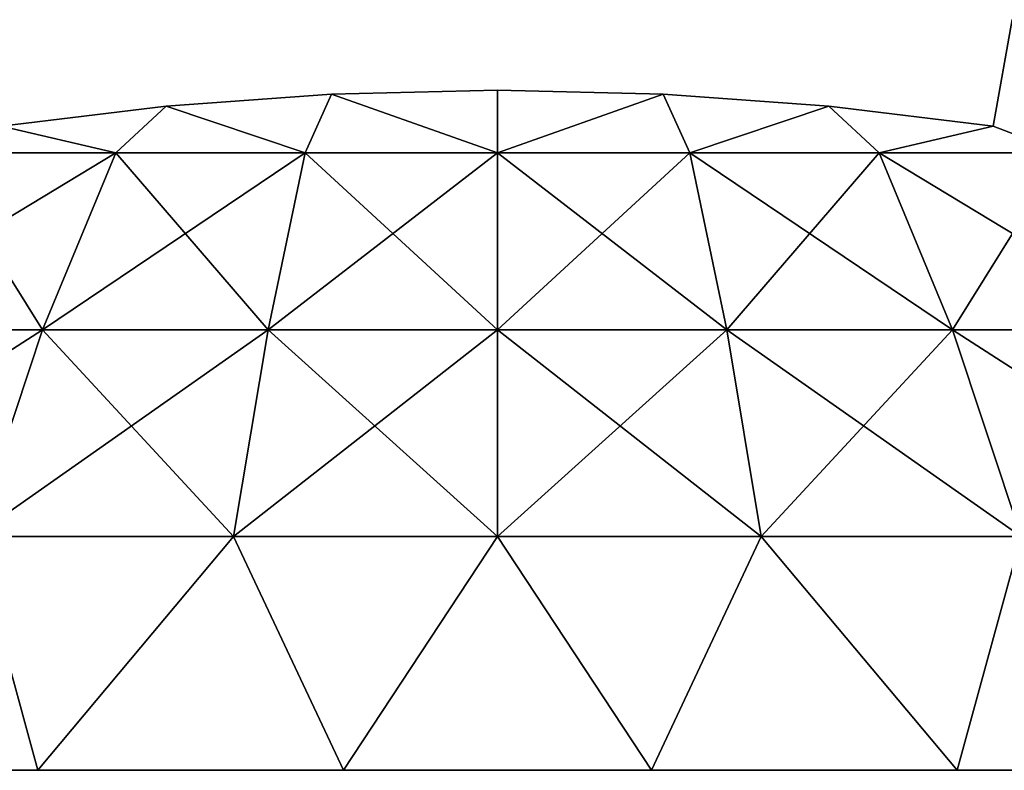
# Model space of a CAD drawing. Header units: millimetres. Extents: x -111 to 111, y -53 to 40.
# Tile 248 of 279: x 12.182 to 13.307, y 39.057 to 39.914. Entities that reach past the tile are written whole.
import ezdxf

# ---------------------------------------------------------------- set-up
doc = ezdxf.new("R2010")
doc.units = ezdxf.units.MM
doc.header["$LTSCALE"] = 52.148148
for name, color, linetype in [('191', 7, 'CONTINUOUS'), ('192', 7, 'CONTINUOUS'), ('193', 7, 'CONTINUOUS'), ('194', 7, 'CONTINUOUS')]:
    doc.layers.add(name, color=color, linetype=linetype)

msp = doc.modelspace()

# ---------------------------------------------------------------- linework, layer by layer
at = {"layer": '191', "color": 7, "linetype": 'CONTINUOUS'}
for points in [[(13.3155, 39.9138, 14.0927), (13.294, 39.7921, 14.394), (13.3735, 39.7616, 14.4302), (13.3155, 39.9138, 14.0927)], [(12.5386, 39.8286, 14.4005), (12.3497, 39.8149, 14.3981), (12.5085, 39.7616, 14.5353), (12.5386, 39.8286, 14.4005)], [(12.7279, 39.7616, 14.5485), (12.5386, 39.8286, 14.4005), (12.5085, 39.7616, 14.5353), (12.7279, 39.7616, 14.5485)], [(12.7279, 39.8332, 14.4013), (12.5386, 39.8286, 14.4005), (12.7279, 39.7616, 14.5485), (12.7279, 39.8332, 14.4013)], [(12.9172, 39.8286, 14.4005), (12.7279, 39.8332, 14.4013), (12.7279, 39.7616, 14.5485), (12.9172, 39.8286, 14.4005)], [(12.9474, 39.7616, 14.5353), (12.9172, 39.8286, 14.4005), (12.7279, 39.7616, 14.5485), (12.9474, 39.7616, 14.5353)], [(13.1061, 39.8149, 14.3981), (12.9172, 39.8286, 14.4005), (12.9474, 39.7616, 14.5353), (13.1061, 39.8149, 14.3981)], [(12.3497, 39.8149, 14.3981), (12.1618, 39.7921, 14.394), (12.2922, 39.7616, 14.4956), (12.3497, 39.8149, 14.3981)], [(12.5085, 39.7616, 14.5353), (12.3497, 39.8149, 14.3981), (12.2922, 39.7616, 14.4956), (12.5085, 39.7616, 14.5353)], [(13.1636, 39.7616, 14.4956), (13.1061, 39.8149, 14.3981), (12.9474, 39.7616, 14.5353), (13.1636, 39.7616, 14.4956)], [(13.294, 39.7921, 14.394), (13.1061, 39.8149, 14.3981), (13.1636, 39.7616, 14.4956), (13.294, 39.7921, 14.394)], [(12.2922, 39.7616, 14.4956), (12.1618, 39.7921, 14.394), (12.0823, 39.7616, 14.4302), (12.2922, 39.7616, 14.4956)], [(13.3735, 39.7616, 14.4302), (13.294, 39.7921, 14.394), (13.1636, 39.7616, 14.4956), (13.3735, 39.7616, 14.4302)], [(12.0823, 39.7616, 14.4302), (11.9582, 39.5597, 14.7576), (12.2084, 39.5597, 14.8356), (12.0823, 39.7616, 14.4302)], [(12.2922, 39.7616, 14.4956), (12.0823, 39.7616, 14.4302), (12.2084, 39.5597, 14.8356), (12.2922, 39.7616, 14.4956)], [(12.2922, 39.7616, 14.4956), (12.2084, 39.5597, 14.8356), (12.4663, 39.5597, 14.8828), (12.2922, 39.7616, 14.4956)], [(12.5085, 39.7616, 14.5353), (12.2922, 39.7616, 14.4956), (12.4663, 39.5597, 14.8828), (12.5085, 39.7616, 14.5353)], [(12.5085, 39.7616, 14.5353), (12.4663, 39.5597, 14.8828), (12.7279, 39.5597, 14.8987), (12.5085, 39.7616, 14.5353)], [(12.7279, 39.7616, 14.5485), (12.5085, 39.7616, 14.5353), (12.7279, 39.5597, 14.8987), (12.7279, 39.7616, 14.5485)], [(12.7279, 39.7616, 14.5485), (12.7279, 39.5597, 14.8987), (12.9896, 39.5597, 14.8828), (12.7279, 39.7616, 14.5485)], [(12.9474, 39.7616, 14.5353), (12.7279, 39.7616, 14.5485), (12.9896, 39.5597, 14.8828), (12.9474, 39.7616, 14.5353)], [(13.1636, 39.7616, 14.4956), (12.9474, 39.7616, 14.5353), (13.2474, 39.5597, 14.8356), (13.1636, 39.7616, 14.4956)], [(12.9474, 39.7616, 14.5353), (12.9896, 39.5597, 14.8828), (13.2474, 39.5597, 14.8356), (12.9474, 39.7616, 14.5353)], [(13.3735, 39.7616, 14.4302), (13.1636, 39.7616, 14.4956), (13.4977, 39.5597, 14.7576), (13.3735, 39.7616, 14.4302)], [(13.1636, 39.7616, 14.4956), (13.2474, 39.5597, 14.8356), (13.4977, 39.5597, 14.7576), (13.1636, 39.7616, 14.4956)], [(11.9582, 39.5597, 14.7576), (12.1299, 39.3235, 15.154), (12.2084, 39.5597, 14.8356), (11.9582, 39.5597, 14.7576)], [(12.1299, 39.3235, 15.154), (12.4267, 39.3235, 15.2084), (12.2084, 39.5597, 14.8356), (12.1299, 39.3235, 15.154)], [(12.2084, 39.5597, 14.8356), (12.4267, 39.3235, 15.2084), (12.4663, 39.5597, 14.8828), (12.2084, 39.5597, 14.8356)], [(12.4267, 39.3235, 15.2084), (12.7279, 39.3235, 15.2266), (12.4663, 39.5597, 14.8828), (12.4267, 39.3235, 15.2084)], [(12.4663, 39.5597, 14.8828), (12.7279, 39.3235, 15.2266), (12.7279, 39.5597, 14.8987), (12.4663, 39.5597, 14.8828)], [(12.7279, 39.3235, 15.2266), (13.0291, 39.3235, 15.2084), (12.7279, 39.5597, 14.8987), (12.7279, 39.3235, 15.2266)], [(12.7279, 39.5597, 14.8987), (13.0291, 39.3235, 15.2084), (12.9896, 39.5597, 14.8828), (12.7279, 39.5597, 14.8987)], [(13.0291, 39.3235, 15.2084), (13.3259, 39.3235, 15.154), (12.9896, 39.5597, 14.8828), (13.0291, 39.3235, 15.2084)], [(12.9896, 39.5597, 14.8828), (13.3259, 39.3235, 15.154), (13.2474, 39.5597, 14.8356), (12.9896, 39.5597, 14.8828)], [(13.3259, 39.3235, 15.154), (13.614, 39.3235, 15.0643), (13.2474, 39.5597, 14.8356), (13.3259, 39.3235, 15.154)], [(13.2474, 39.5597, 14.8356), (13.614, 39.3235, 15.0643), (13.4977, 39.5597, 14.7576), (13.2474, 39.5597, 14.8356)], [(11.8627, 39.0566, 15.3909), (12.2033, 39.0566, 15.4783), (12.1299, 39.3235, 15.154), (11.8627, 39.0566, 15.3909)], [(12.1299, 39.3235, 15.154), (12.2033, 39.0566, 15.4783), (12.4267, 39.3235, 15.2084), (12.1299, 39.3235, 15.154)], [(12.2033, 39.0566, 15.4783), (12.5521, 39.0566, 15.5224), (12.4267, 39.3235, 15.2084), (12.2033, 39.0566, 15.4783)], [(12.4267, 39.3235, 15.2084), (12.5521, 39.0566, 15.5224), (12.7279, 39.3235, 15.2266), (12.4267, 39.3235, 15.2084)], [(12.5521, 39.0566, 15.5224), (12.9037, 39.0566, 15.5224), (12.7279, 39.3235, 15.2266), (12.5521, 39.0566, 15.5224)], [(12.7279, 39.3235, 15.2266), (12.9037, 39.0566, 15.5224), (13.0291, 39.3235, 15.2084), (12.7279, 39.3235, 15.2266)], [(12.9037, 39.0566, 15.5224), (13.2526, 39.0566, 15.4783), (13.0291, 39.3235, 15.2084), (12.9037, 39.0566, 15.5224)], [(13.0291, 39.3235, 15.2084), (13.2526, 39.0566, 15.4783), (13.3259, 39.3235, 15.154), (13.0291, 39.3235, 15.2084)], [(13.2526, 39.0566, 15.4783), (13.5932, 39.0566, 15.3909), (13.3259, 39.3235, 15.154), (13.2526, 39.0566, 15.4783)]]:
    msp.add_3dface(points, dxfattribs=at)
at = {"layer": '192', "color": 7, "linetype": 'CONTINUOUS'}
for points in [[(13.3155, 39.9138, 11.3631), (13.3735, 39.7616, 11.0256), (13.294, 39.7921, 11.0618), (13.3155, 39.9138, 11.3631)], [(12.5386, 39.8286, 11.0554), (12.5085, 39.7616, 10.9206), (12.3497, 39.8149, 11.0578), (12.5386, 39.8286, 11.0554)], [(12.7279, 39.7616, 10.9073), (12.5085, 39.7616, 10.9206), (12.5386, 39.8286, 11.0554), (12.7279, 39.7616, 10.9073)], [(12.7279, 39.8332, 11.0546), (12.7279, 39.7616, 10.9073), (12.5386, 39.8286, 11.0554), (12.7279, 39.8332, 11.0546)], [(12.9172, 39.8286, 11.0554), (12.7279, 39.7616, 10.9073), (12.7279, 39.8332, 11.0546), (12.9172, 39.8286, 11.0554)], [(12.9474, 39.7616, 10.9206), (12.7279, 39.7616, 10.9073), (12.9172, 39.8286, 11.0554), (12.9474, 39.7616, 10.9206)], [(13.1061, 39.8149, 11.0578), (12.9474, 39.7616, 10.9206), (12.9172, 39.8286, 11.0554), (13.1061, 39.8149, 11.0578)], [(12.3497, 39.8149, 11.0578), (12.2922, 39.7616, 10.9602), (12.1618, 39.7921, 11.0618), (12.3497, 39.8149, 11.0578)], [(12.5085, 39.7616, 10.9206), (12.2922, 39.7616, 10.9602), (12.3497, 39.8149, 11.0578), (12.5085, 39.7616, 10.9206)], [(13.1636, 39.7616, 10.9602), (12.9474, 39.7616, 10.9206), (13.1061, 39.8149, 11.0578), (13.1636, 39.7616, 10.9602)], [(13.294, 39.7921, 11.0618), (13.1636, 39.7616, 10.9602), (13.1061, 39.8149, 11.0578), (13.294, 39.7921, 11.0618)], [(12.2922, 39.7616, 10.9602), (12.0823, 39.7616, 11.0256), (12.1618, 39.7921, 11.0618), (12.2922, 39.7616, 10.9602)], [(13.3735, 39.7616, 11.0256), (13.1636, 39.7616, 10.9602), (13.294, 39.7921, 11.0618), (13.3735, 39.7616, 11.0256)], [(12.2922, 39.7616, 10.9602), (12.2084, 39.5597, 10.6203), (11.9582, 39.5597, 10.6982), (12.2922, 39.7616, 10.9602)], [(12.0823, 39.7616, 11.0256), (12.2922, 39.7616, 10.9602), (11.9582, 39.5597, 10.6982), (12.0823, 39.7616, 11.0256)], [(12.2922, 39.7616, 10.9602), (12.5085, 39.7616, 10.9206), (12.2084, 39.5597, 10.6203), (12.2922, 39.7616, 10.9602)], [(12.5085, 39.7616, 10.9206), (12.4663, 39.5597, 10.573), (12.2084, 39.5597, 10.6203), (12.5085, 39.7616, 10.9206)], [(12.7279, 39.7616, 10.9073), (12.7279, 39.5597, 10.5572), (12.4663, 39.5597, 10.573), (12.7279, 39.7616, 10.9073)], [(12.5085, 39.7616, 10.9206), (12.7279, 39.7616, 10.9073), (12.4663, 39.5597, 10.573), (12.5085, 39.7616, 10.9206)], [(12.9474, 39.7616, 10.9206), (12.9896, 39.5597, 10.573), (12.7279, 39.5597, 10.5572), (12.9474, 39.7616, 10.9206)], [(12.7279, 39.7616, 10.9073), (12.9474, 39.7616, 10.9206), (12.7279, 39.5597, 10.5572), (12.7279, 39.7616, 10.9073)], [(12.9474, 39.7616, 10.9206), (13.1636, 39.7616, 10.9602), (12.9896, 39.5597, 10.573), (12.9474, 39.7616, 10.9206)], [(13.1636, 39.7616, 10.9602), (13.2474, 39.5597, 10.6203), (12.9896, 39.5597, 10.573), (13.1636, 39.7616, 10.9602)], [(13.1636, 39.7616, 10.9602), (13.3735, 39.7616, 11.0256), (13.2474, 39.5597, 10.6203), (13.1636, 39.7616, 10.9602)], [(13.3735, 39.7616, 11.0256), (13.4977, 39.5597, 10.6982), (13.2474, 39.5597, 10.6203), (13.3735, 39.7616, 11.0256)], [(12.1299, 39.3235, 10.3018), (11.8419, 39.3235, 10.3916), (12.2084, 39.5597, 10.6203), (12.1299, 39.3235, 10.3018)], [(12.2084, 39.5597, 10.6203), (11.8419, 39.3235, 10.3916), (11.9582, 39.5597, 10.6982), (12.2084, 39.5597, 10.6203)], [(12.4663, 39.5597, 10.573), (12.1299, 39.3235, 10.3018), (12.2084, 39.5597, 10.6203), (12.4663, 39.5597, 10.573)], [(12.4267, 39.3235, 10.2474), (12.1299, 39.3235, 10.3018), (12.4663, 39.5597, 10.573), (12.4267, 39.3235, 10.2474)], [(12.7279, 39.5597, 10.5572), (12.4267, 39.3235, 10.2474), (12.4663, 39.5597, 10.573), (12.7279, 39.5597, 10.5572)], [(12.7279, 39.3235, 10.2292), (12.4267, 39.3235, 10.2474), (12.7279, 39.5597, 10.5572), (12.7279, 39.3235, 10.2292)], [(12.9896, 39.5597, 10.573), (12.7279, 39.3235, 10.2292), (12.7279, 39.5597, 10.5572), (12.9896, 39.5597, 10.573)], [(13.0291, 39.3235, 10.2474), (12.7279, 39.3235, 10.2292), (12.9896, 39.5597, 10.573), (13.0291, 39.3235, 10.2474)], [(13.2474, 39.5597, 10.6203), (13.0291, 39.3235, 10.2474), (12.9896, 39.5597, 10.573), (13.2474, 39.5597, 10.6203)], [(13.3259, 39.3235, 10.3018), (13.0291, 39.3235, 10.2474), (13.2474, 39.5597, 10.6203), (13.3259, 39.3235, 10.3018)], [(13.4977, 39.5597, 10.6982), (13.3259, 39.3235, 10.3018), (13.2474, 39.5597, 10.6203), (13.4977, 39.5597, 10.6982)], [(12.2033, 39.0566, 9.9775), (11.8627, 39.0566, 10.065), (12.1299, 39.3235, 10.3018), (12.2033, 39.0566, 9.9775)], [(12.4267, 39.3235, 10.2474), (12.2033, 39.0566, 9.9775), (12.1299, 39.3235, 10.3018), (12.4267, 39.3235, 10.2474)], [(12.5521, 39.0566, 9.9334), (12.2033, 39.0566, 9.9775), (12.4267, 39.3235, 10.2474), (12.5521, 39.0566, 9.9334)], [(12.7279, 39.3235, 10.2292), (12.5521, 39.0566, 9.9334), (12.4267, 39.3235, 10.2474), (12.7279, 39.3235, 10.2292)], [(12.9037, 39.0566, 9.9334), (12.5521, 39.0566, 9.9334), (12.7279, 39.3235, 10.2292), (12.9037, 39.0566, 9.9334)], [(13.0291, 39.3235, 10.2474), (12.9037, 39.0566, 9.9334), (12.7279, 39.3235, 10.2292), (13.0291, 39.3235, 10.2474)], [(13.2526, 39.0566, 9.9775), (12.9037, 39.0566, 9.9334), (13.0291, 39.3235, 10.2474), (13.2526, 39.0566, 9.9775)], [(13.3259, 39.3235, 10.3018), (13.2526, 39.0566, 9.9775), (13.0291, 39.3235, 10.2474), (13.3259, 39.3235, 10.3018)], [(13.5932, 39.0566, 10.065), (13.2526, 39.0566, 9.9775), (13.3259, 39.3235, 10.3018), (13.5932, 39.0566, 10.065)]]:
    msp.add_3dface(points, dxfattribs=at)
at = {"layer": '193', "color": 7, "linetype": 'CONTINUOUS'}
for points in [[(13.3155, 39.9138, -11.3631), (13.294, 39.7921, -11.0618), (13.3735, 39.7616, -11.0256), (13.3155, 39.9138, -11.3631)], [(12.5386, 39.8286, -11.0554), (12.3497, 39.8149, -11.0578), (12.5085, 39.7616, -10.9206), (12.5386, 39.8286, -11.0554)], [(12.7279, 39.7616, -10.9073), (12.5386, 39.8286, -11.0554), (12.5085, 39.7616, -10.9206), (12.7279, 39.7616, -10.9073)], [(12.7279, 39.8332, -11.0546), (12.5386, 39.8286, -11.0554), (12.7279, 39.7616, -10.9073), (12.7279, 39.8332, -11.0546)], [(12.9172, 39.8286, -11.0554), (12.7279, 39.8332, -11.0546), (12.7279, 39.7616, -10.9073), (12.9172, 39.8286, -11.0554)], [(12.9474, 39.7616, -10.9206), (12.9172, 39.8286, -11.0554), (12.7279, 39.7616, -10.9073), (12.9474, 39.7616, -10.9206)], [(13.1061, 39.8149, -11.0578), (12.9172, 39.8286, -11.0554), (12.9474, 39.7616, -10.9206), (13.1061, 39.8149, -11.0578)], [(12.3497, 39.8149, -11.0578), (12.1618, 39.7921, -11.0618), (12.2922, 39.7616, -10.9602), (12.3497, 39.8149, -11.0578)], [(12.5085, 39.7616, -10.9206), (12.3497, 39.8149, -11.0578), (12.2922, 39.7616, -10.9602), (12.5085, 39.7616, -10.9206)], [(13.1636, 39.7616, -10.9602), (13.1061, 39.8149, -11.0578), (12.9474, 39.7616, -10.9206), (13.1636, 39.7616, -10.9602)], [(13.294, 39.7921, -11.0618), (13.1061, 39.8149, -11.0578), (13.1636, 39.7616, -10.9602), (13.294, 39.7921, -11.0618)], [(12.2922, 39.7616, -10.9602), (12.1618, 39.7921, -11.0618), (12.0823, 39.7616, -11.0256), (12.2922, 39.7616, -10.9602)], [(13.3735, 39.7616, -11.0256), (13.294, 39.7921, -11.0618), (13.1636, 39.7616, -10.9602), (13.3735, 39.7616, -11.0256)], [(12.0823, 39.7616, -11.0256), (11.9582, 39.5597, -10.6982), (12.2084, 39.5597, -10.6203), (12.0823, 39.7616, -11.0256)], [(12.2922, 39.7616, -10.9602), (12.0823, 39.7616, -11.0256), (12.2084, 39.5597, -10.6203), (12.2922, 39.7616, -10.9602)], [(12.2922, 39.7616, -10.9602), (12.2084, 39.5597, -10.6203), (12.4663, 39.5597, -10.573), (12.2922, 39.7616, -10.9602)], [(12.5085, 39.7616, -10.9206), (12.2922, 39.7616, -10.9602), (12.4663, 39.5597, -10.573), (12.5085, 39.7616, -10.9206)], [(12.5085, 39.7616, -10.9206), (12.4663, 39.5597, -10.573), (12.7279, 39.5597, -10.5572), (12.5085, 39.7616, -10.9206)], [(12.7279, 39.7616, -10.9073), (12.5085, 39.7616, -10.9206), (12.7279, 39.5597, -10.5572), (12.7279, 39.7616, -10.9073)], [(12.7279, 39.7616, -10.9073), (12.7279, 39.5597, -10.5572), (12.9896, 39.5597, -10.573), (12.7279, 39.7616, -10.9073)], [(12.9474, 39.7616, -10.9206), (12.7279, 39.7616, -10.9073), (12.9896, 39.5597, -10.573), (12.9474, 39.7616, -10.9206)], [(13.1636, 39.7616, -10.9602), (12.9474, 39.7616, -10.9206), (13.2474, 39.5597, -10.6203), (13.1636, 39.7616, -10.9602)], [(12.9474, 39.7616, -10.9206), (12.9896, 39.5597, -10.573), (13.2474, 39.5597, -10.6203), (12.9474, 39.7616, -10.9206)], [(13.3735, 39.7616, -11.0256), (13.1636, 39.7616, -10.9602), (13.4977, 39.5597, -10.6982), (13.3735, 39.7616, -11.0256)], [(13.1636, 39.7616, -10.9602), (13.2474, 39.5597, -10.6203), (13.4977, 39.5597, -10.6982), (13.1636, 39.7616, -10.9602)], [(11.9582, 39.5597, -10.6982), (12.1299, 39.3235, -10.3018), (12.2084, 39.5597, -10.6203), (11.9582, 39.5597, -10.6982)], [(12.1299, 39.3235, -10.3018), (12.4267, 39.3235, -10.2474), (12.2084, 39.5597, -10.6203), (12.1299, 39.3235, -10.3018)], [(12.2084, 39.5597, -10.6203), (12.4267, 39.3235, -10.2474), (12.4663, 39.5597, -10.573), (12.2084, 39.5597, -10.6203)], [(12.4267, 39.3235, -10.2474), (12.7279, 39.3235, -10.2292), (12.4663, 39.5597, -10.573), (12.4267, 39.3235, -10.2474)], [(12.4663, 39.5597, -10.573), (12.7279, 39.3235, -10.2292), (12.7279, 39.5597, -10.5572), (12.4663, 39.5597, -10.573)], [(12.7279, 39.3235, -10.2292), (13.0291, 39.3235, -10.2474), (12.7279, 39.5597, -10.5572), (12.7279, 39.3235, -10.2292)], [(12.7279, 39.5597, -10.5572), (13.0291, 39.3235, -10.2474), (12.9896, 39.5597, -10.573), (12.7279, 39.5597, -10.5572)], [(13.0291, 39.3235, -10.2474), (13.3259, 39.3235, -10.3018), (12.9896, 39.5597, -10.573), (13.0291, 39.3235, -10.2474)], [(12.9896, 39.5597, -10.573), (13.3259, 39.3235, -10.3018), (13.2474, 39.5597, -10.6203), (12.9896, 39.5597, -10.573)], [(13.3259, 39.3235, -10.3018), (13.614, 39.3235, -10.3916), (13.2474, 39.5597, -10.6203), (13.3259, 39.3235, -10.3018)], [(13.2474, 39.5597, -10.6203), (13.614, 39.3235, -10.3916), (13.4977, 39.5597, -10.6982), (13.2474, 39.5597, -10.6203)], [(11.8627, 39.0566, -10.065), (12.2033, 39.0566, -9.9775), (12.1299, 39.3235, -10.3018), (11.8627, 39.0566, -10.065)], [(12.1299, 39.3235, -10.3018), (12.2033, 39.0566, -9.9775), (12.4267, 39.3235, -10.2474), (12.1299, 39.3235, -10.3018)], [(12.2033, 39.0566, -9.9775), (12.5521, 39.0566, -9.9334), (12.4267, 39.3235, -10.2474), (12.2033, 39.0566, -9.9775)], [(12.4267, 39.3235, -10.2474), (12.5521, 39.0566, -9.9334), (12.7279, 39.3235, -10.2292), (12.4267, 39.3235, -10.2474)], [(12.5521, 39.0566, -9.9334), (12.9037, 39.0566, -9.9334), (12.7279, 39.3235, -10.2292), (12.5521, 39.0566, -9.9334)], [(12.7279, 39.3235, -10.2292), (12.9037, 39.0566, -9.9334), (13.0291, 39.3235, -10.2474), (12.7279, 39.3235, -10.2292)], [(12.9037, 39.0566, -9.9334), (13.2526, 39.0566, -9.9775), (13.0291, 39.3235, -10.2474), (12.9037, 39.0566, -9.9334)], [(13.0291, 39.3235, -10.2474), (13.2526, 39.0566, -9.9775), (13.3259, 39.3235, -10.3018), (13.0291, 39.3235, -10.2474)], [(13.2526, 39.0566, -9.9775), (13.5932, 39.0566, -10.065), (13.3259, 39.3235, -10.3018), (13.2526, 39.0566, -9.9775)]]:
    msp.add_3dface(points, dxfattribs=at)
at = {"layer": '194', "color": 7, "linetype": 'CONTINUOUS'}
for points in [[(13.3155, 39.9138, -14.0928), (13.3735, 39.7616, -14.4302), (13.294, 39.7921, -14.394), (13.3155, 39.9138, -14.0928)], [(12.5386, 39.8286, -14.4005), (12.5085, 39.7616, -14.5353), (12.3497, 39.8149, -14.3981), (12.5386, 39.8286, -14.4005)], [(12.7279, 39.7616, -14.5485), (12.5085, 39.7616, -14.5353), (12.5386, 39.8286, -14.4005), (12.7279, 39.7616, -14.5485)], [(12.7279, 39.8332, -14.4013), (12.7279, 39.7616, -14.5485), (12.5386, 39.8286, -14.4005), (12.7279, 39.8332, -14.4013)], [(12.9172, 39.8286, -14.4005), (12.7279, 39.7616, -14.5485), (12.7279, 39.8332, -14.4013), (12.9172, 39.8286, -14.4005)], [(12.9474, 39.7616, -14.5353), (12.7279, 39.7616, -14.5485), (12.9172, 39.8286, -14.4005), (12.9474, 39.7616, -14.5353)], [(13.1061, 39.8149, -14.3981), (12.9474, 39.7616, -14.5353), (12.9172, 39.8286, -14.4005), (13.1061, 39.8149, -14.3981)], [(12.3497, 39.8149, -14.3981), (12.2922, 39.7616, -14.4956), (12.1618, 39.7921, -14.394), (12.3497, 39.8149, -14.3981)], [(12.5085, 39.7616, -14.5353), (12.2922, 39.7616, -14.4956), (12.3497, 39.8149, -14.3981), (12.5085, 39.7616, -14.5353)], [(13.1636, 39.7616, -14.4956), (12.9474, 39.7616, -14.5353), (13.1061, 39.8149, -14.3981), (13.1636, 39.7616, -14.4956)], [(13.294, 39.7921, -14.394), (13.1636, 39.7616, -14.4956), (13.1061, 39.8149, -14.3981), (13.294, 39.7921, -14.394)], [(12.2922, 39.7616, -14.4956), (12.0823, 39.7616, -14.4302), (12.1618, 39.7921, -14.394), (12.2922, 39.7616, -14.4956)], [(13.3735, 39.7616, -14.4302), (13.1636, 39.7616, -14.4956), (13.294, 39.7921, -14.394), (13.3735, 39.7616, -14.4302)], [(12.0823, 39.7616, -14.4302), (12.2922, 39.7616, -14.4956), (11.9582, 39.5597, -14.7576), (12.0823, 39.7616, -14.4302)], [(12.2922, 39.7616, -14.4956), (12.2084, 39.5597, -14.8356), (11.9582, 39.5597, -14.7576), (12.2922, 39.7616, -14.4956)], [(12.5085, 39.7616, -14.5353), (12.4663, 39.5597, -14.8828), (12.2084, 39.5597, -14.8356), (12.5085, 39.7616, -14.5353)], [(12.2922, 39.7616, -14.4956), (12.5085, 39.7616, -14.5353), (12.2084, 39.5597, -14.8356), (12.2922, 39.7616, -14.4956)], [(12.7279, 39.7616, -14.5485), (12.7279, 39.5597, -14.8987), (12.4663, 39.5597, -14.8828), (12.7279, 39.7616, -14.5485)], [(12.5085, 39.7616, -14.5353), (12.7279, 39.7616, -14.5485), (12.4663, 39.5597, -14.8828), (12.5085, 39.7616, -14.5353)], [(12.7279, 39.7616, -14.5485), (12.9474, 39.7616, -14.5353), (12.7279, 39.5597, -14.8987), (12.7279, 39.7616, -14.5485)], [(12.9474, 39.7616, -14.5353), (12.9896, 39.5597, -14.8828), (12.7279, 39.5597, -14.8987), (12.9474, 39.7616, -14.5353)], [(12.9474, 39.7616, -14.5353), (13.1636, 39.7616, -14.4956), (12.9896, 39.5597, -14.8828), (12.9474, 39.7616, -14.5353)], [(13.1636, 39.7616, -14.4956), (13.2474, 39.5597, -14.8356), (12.9896, 39.5597, -14.8828), (13.1636, 39.7616, -14.4956)], [(13.1636, 39.7616, -14.4956), (13.3735, 39.7616, -14.4302), (13.2474, 39.5597, -14.8356), (13.1636, 39.7616, -14.4956)], [(13.3735, 39.7616, -14.4302), (13.4977, 39.5597, -14.7576), (13.2474, 39.5597, -14.8356), (13.3735, 39.7616, -14.4302)], [(12.1299, 39.3235, -15.154), (11.8419, 39.3235, -15.0643), (12.2084, 39.5597, -14.8356), (12.1299, 39.3235, -15.154)], [(12.2084, 39.5597, -14.8356), (11.8419, 39.3235, -15.0643), (11.9582, 39.5597, -14.7576), (12.2084, 39.5597, -14.8356)], [(12.4267, 39.3235, -15.2084), (12.1299, 39.3235, -15.154), (12.4663, 39.5597, -14.8828), (12.4267, 39.3235, -15.2084)], [(12.4663, 39.5597, -14.8828), (12.1299, 39.3235, -15.154), (12.2084, 39.5597, -14.8356), (12.4663, 39.5597, -14.8828)], [(12.7279, 39.3235, -15.2266), (12.4267, 39.3235, -15.2084), (12.7279, 39.5597, -14.8987), (12.7279, 39.3235, -15.2266)], [(12.7279, 39.5597, -14.8987), (12.4267, 39.3235, -15.2084), (12.4663, 39.5597, -14.8828), (12.7279, 39.5597, -14.8987)], [(13.0291, 39.3235, -15.2084), (12.7279, 39.3235, -15.2266), (12.9896, 39.5597, -14.8828), (13.0291, 39.3235, -15.2084)], [(12.9896, 39.5597, -14.8828), (12.7279, 39.3235, -15.2266), (12.7279, 39.5597, -14.8987), (12.9896, 39.5597, -14.8828)], [(13.2474, 39.5597, -14.8356), (13.0291, 39.3235, -15.2084), (12.9896, 39.5597, -14.8828), (13.2474, 39.5597, -14.8356)], [(13.3259, 39.3235, -15.154), (13.0291, 39.3235, -15.2084), (13.2474, 39.5597, -14.8356), (13.3259, 39.3235, -15.154)], [(13.4977, 39.5597, -14.7576), (13.3259, 39.3235, -15.154), (13.2474, 39.5597, -14.8356), (13.4977, 39.5597, -14.7576)], [(12.2033, 39.0566, -15.4783), (11.8627, 39.0566, -15.3909), (12.1299, 39.3235, -15.154), (12.2033, 39.0566, -15.4783)], [(12.4267, 39.3235, -15.2084), (12.2033, 39.0566, -15.4783), (12.1299, 39.3235, -15.154), (12.4267, 39.3235, -15.2084)], [(12.5521, 39.0566, -15.5224), (12.2033, 39.0566, -15.4783), (12.4267, 39.3235, -15.2084), (12.5521, 39.0566, -15.5224)], [(12.7279, 39.3235, -15.2266), (12.5521, 39.0566, -15.5224), (12.4267, 39.3235, -15.2084), (12.7279, 39.3235, -15.2266)], [(12.9037, 39.0566, -15.5224), (12.5521, 39.0566, -15.5224), (12.7279, 39.3235, -15.2266), (12.9037, 39.0566, -15.5224)], [(13.0291, 39.3235, -15.2084), (12.9037, 39.0566, -15.5224), (12.7279, 39.3235, -15.2266), (13.0291, 39.3235, -15.2084)], [(13.2526, 39.0566, -15.4783), (12.9037, 39.0566, -15.5224), (13.0291, 39.3235, -15.2084), (13.2526, 39.0566, -15.4783)], [(13.3259, 39.3235, -15.154), (13.2526, 39.0566, -15.4783), (13.0291, 39.3235, -15.2084), (13.3259, 39.3235, -15.154)], [(13.5932, 39.0566, -15.3909), (13.2526, 39.0566, -15.4783), (13.3259, 39.3235, -15.154), (13.5932, 39.0566, -15.3909)]]:
    msp.add_3dface(points, dxfattribs=at)

doc.saveas('drawing.dxf')
